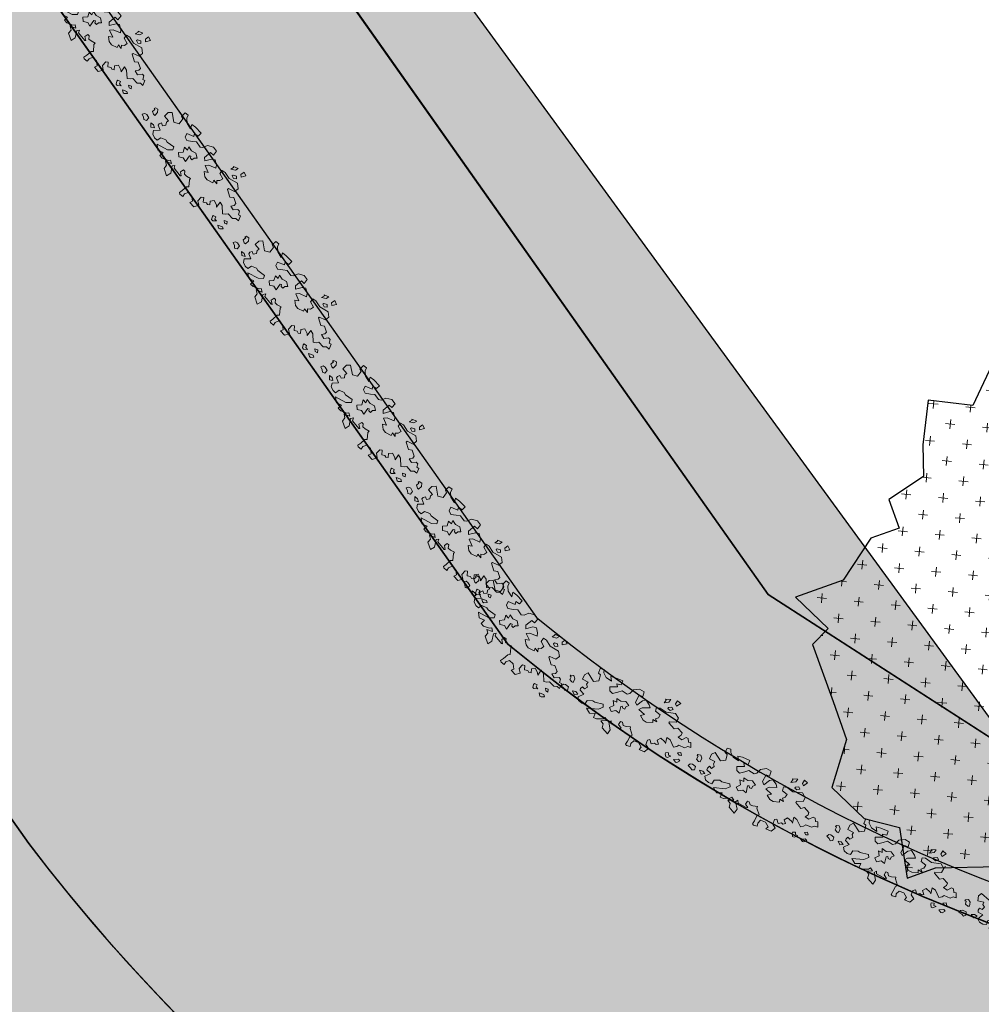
# Model space of a CAD drawing. Header units: centimetres. Extents: x 100159 to 225226, y -81380 to -23241.
# Tile 346 of 365: x 200735 to 201970, y -39142 to -37878. Entities that reach past the tile are written whole.
import ezdxf
from ezdxf.xclip import XClip

# ---------------------------------------------------------------- set-up
doc = ezdxf.new("R2010")
doc.units = ezdxf.units.CM
doc.header["$XCLIPFRAME"] = 2
doc.linetypes.add('CACHE', pattern=[9.524999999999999, 6.349999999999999, -3.174999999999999])
doc.linetypes.add('CONTINU', pattern=[0])
doc.layers.get('0').update_dxf_attribs({"lineweight": 5})
for name, color, linetype, lineweight, true_color in [('24', 7, 'Continuous', 15, 0x99ad58), ('25', 7, 'Continuous', 9, 0x99ad58), ('DDL- PAYSAGE HACHURES', 7, 'Continuous', 15, 0x99ad58)]:
    doc.layers.add(name, color=color, linetype=linetype, lineweight=lineweight, true_color=true_color)
for name, color, linetype in [('43', 7, 'CONTINU'), ('46', 7, 'CACHE'), ('A-Mar-P-HA-hachures', 7, 'Continuous'), ('A-Mar-P-TR-Revêtement enrobé', 7, 'Continuous'), ('A-Mar-P-TX-légende', 7, 'Continuous'), ('DDL-PLAN MASSE PAYSAGE', 7, 'Continuous')]:
    doc.layers.add(name, color=color, linetype=linetype)
doc.layers.add('A-Mar-P-TR-esv-massifs', color=7, linetype='Continuous', true_color=0x99ad58)
pattern_1 = [(301, (197231.2399924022, -32319.91977730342), (60.99452894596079, -15.20764408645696), [22.225, -66.67499999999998]), (31.00000000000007, (197227.4380813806, -32335.16840953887), (15.20764408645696, 60.99452894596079), [22.22499999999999, -66.67499999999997])]

# ---------------------------------------------------------------- blocks, each defined once
blk = doc.blocks.new('gvj1j')
at = {"layer": '25', "ltscale": 0.03, "true_color": 0xb8c52b}
h = blk.add_hatch(dxfattribs=at)
h.set_pattern_fill('CROSS', color=52, scale=4.2050393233e-06, angle=-25.2073889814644, style=0)
h.set_pattern_definition([(334.7926110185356, (3.73e-14, 2.72e-14), (0.0422487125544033, 0.0152043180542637), [0.0158749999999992, -0.0476249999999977]), (64.79261101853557, (0.0038010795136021, -0.0105621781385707), (-0.0152043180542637, 0.0422487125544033), [0.0158749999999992, -0.0476249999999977])])
h.paths.add_polyline_path([(0.3963161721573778, -0.3790850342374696), (0.4135473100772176, -0.2929293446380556), (0.5169341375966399, -0.206773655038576), (0.4652407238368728, -0.1723113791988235), (0.4480095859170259, -0.1033868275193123), (0.3963161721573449, -0.0172311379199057), (0.465240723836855, 0.0172311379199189), (0.4480095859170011, 0.1033868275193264), (0.4480095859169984, 0.155080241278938), (0.465240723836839, 0.2584670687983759), (0.4652407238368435, 0.3446227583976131), (0.3790850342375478, 0.3273916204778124), (0.3273916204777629, 0.3101604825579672), (0.2412359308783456, 0.3446227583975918), (0.2412359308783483, 0.4135473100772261), (0.1550802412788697, 0.4307784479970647), (0.0861556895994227, 0.5169341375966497), (-0.0172311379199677, 0.5341652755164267), (-0.0861556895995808, 0.4652407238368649), (-0.1550802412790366, 0.4997029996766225), (-0.1895425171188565, 0.4307784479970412), (-0.2067736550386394, 0.3790850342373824), (-0.2756982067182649, 0.3618538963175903), (-0.2756982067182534, 0.3101604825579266), (-0.327391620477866, 0.310160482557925), (-0.3963161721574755, 0.2584670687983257), (-0.4824718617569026, 0.2584670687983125), (-0.4480095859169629, 0.1895425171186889), (-0.4824718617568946, 0.1723113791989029), (-0.4824718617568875, 0.0689245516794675), (-0.4824718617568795, 6.7e-15), (-0.5341652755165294, -0.0689245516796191), (-0.4997029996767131, -0.1378491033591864), (-0.4480095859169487, -0.1723113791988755), (-0.4652407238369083, -0.2584670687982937), (-0.4135473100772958, -0.258467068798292), (-0.3101604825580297, -0.2929293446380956), (-0.3446227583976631, -0.3963161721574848), (-0.3101604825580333, -0.4824718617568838), (-0.2584670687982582, -0.4652407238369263), (-0.1895425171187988, -0.4135473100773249), (-0.0861556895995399, -0.4135473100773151), (-0.0516934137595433, -0.4997029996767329), (0.0172311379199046, -0.4997029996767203), (0.0861556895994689, -0.4307784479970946), (0.0861556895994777, -0.4997029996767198), (0.224004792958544, -0.4997029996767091), (0.2240047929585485, -0.4307784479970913), (0.2756982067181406, -0.3446227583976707)])
at = {"layer": '46'}
h = blk.add_hatch(color=7, dxfattribs=at)
h.dxf.hatch_style = 1
edge = h.paths.add_edge_path()
edge.add_ellipse((-1.018954e-10, -5.470499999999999e-11), major_axis=(-0.0047218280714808, 0.0273735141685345), ratio=0.9999999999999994, start_angle=80.2130059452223, end_angle=260.2130059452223)
edge.add_ellipse((-1.018954e-10, -5.470499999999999e-11), major_axis=(-0.0047218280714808, 0.0273735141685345), ratio=0.9999999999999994, start_angle=260.2130059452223, end_angle=440.2130059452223)
at = {"layer": '43'}
blk.add_lwpolyline([(0.516934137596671, -0.206773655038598), (0.4652407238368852, -0.172311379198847), (0.4480095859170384, -0.1033868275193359), (0.3963161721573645, -0.0172311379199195), (0.465240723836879, 0.0172311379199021), (0.4480095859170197, 0.1033868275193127), (0.4480095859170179, 0.1550802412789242), (0.4652407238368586, 0.2584670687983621), (0.4652407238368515, 0.3446227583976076), (0.3790850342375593, 0.3273916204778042), (0.3273916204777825, 0.3101604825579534), (0.2412359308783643, 0.3446227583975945), (0.2412359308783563, 0.4135473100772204), (0.1550802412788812, 0.4307784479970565), (0.0861556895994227, 0.5169341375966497), (-0.0172311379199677, 0.5341652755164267), (-0.0861556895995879, 0.4652407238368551), (-0.1550802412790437, 0.4997029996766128), (-0.1895425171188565, 0.4307784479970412), (-0.2067736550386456, 0.3790850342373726), (-0.2756982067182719, 0.3618538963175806), (-0.2756982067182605, 0.3101604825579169), (-0.3273916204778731, 0.3101604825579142), (-0.3963161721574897, 0.2584670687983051), (-0.4824718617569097, 0.2584670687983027), (-0.4480095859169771, 0.1895425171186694), (-0.4824718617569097, 0.1723113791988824), (-0.4824718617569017, 0.0689245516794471), (-0.4824718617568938, -1.37e-14), (-0.5341652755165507, -0.0689245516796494), (-0.4997029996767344, -0.1378491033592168), (-0.4480095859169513, -0.1723113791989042), (-0.465240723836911, -0.2584670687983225), (-0.4135473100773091, -0.2584670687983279), (-0.3101604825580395, -0.2929293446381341), (-0.3446227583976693, -0.3963161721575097), (-0.3101604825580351, -0.4824718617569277), (-0.2584670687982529, -0.4652407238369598), (-0.1895425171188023, -0.4135473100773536), (-0.0861556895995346, -0.4135473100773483), (-0.0516934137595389, -0.4997029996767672), (0.0172311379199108, -0.4997029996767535), (0.0861556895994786, -0.4307784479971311), (0.0861556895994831, -0.499702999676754), (0.2240047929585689, -0.4997029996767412), (0.22400479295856, -0.430778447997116), (0.2756982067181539, -0.3446227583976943), (0.396316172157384, -0.3790850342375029), (0.4135473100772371, -0.2929293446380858)], close=True, dxfattribs=at)
at = {"layer": '46', "ltscale": 5}
blk.add_lwpolyline([(0.516934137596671, -0.206773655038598), (0.4652407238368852, -0.172311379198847), (0.4480095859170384, -0.1033868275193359), (0.3963161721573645, -0.0172311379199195), (0.465240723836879, 0.0172311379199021), (0.4480095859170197, 0.1033868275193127), (0.4480095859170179, 0.1550802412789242), (0.4652407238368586, 0.2584670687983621), (0.4652407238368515, 0.3446227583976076), (0.3790850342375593, 0.3273916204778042), (0.3273916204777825, 0.3101604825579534), (0.2412359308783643, 0.3446227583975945), (0.2412359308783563, 0.4135473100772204), (0.1550802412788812, 0.4307784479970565), (0.0861556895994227, 0.5169341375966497), (-0.0172311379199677, 0.5341652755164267), (-0.0861556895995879, 0.4652407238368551), (-0.1550802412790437, 0.4997029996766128), (-0.1895425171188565, 0.4307784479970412), (-0.2067736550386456, 0.3790850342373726), (-0.2756982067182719, 0.3618538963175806), (-0.2756982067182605, 0.3101604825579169), (-0.3273916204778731, 0.3101604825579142), (-0.3963161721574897, 0.2584670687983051), (-0.4824718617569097, 0.2584670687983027), (-0.4480095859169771, 0.1895425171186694), (-0.4824718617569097, 0.1723113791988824), (-0.4824718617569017, 0.0689245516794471), (-0.4824718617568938, -1.37e-14), (-0.5341652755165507, -0.0689245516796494), (-0.4997029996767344, -0.1378491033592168), (-0.4480095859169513, -0.1723113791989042), (-0.465240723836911, -0.2584670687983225), (-0.4135473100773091, -0.2584670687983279), (-0.3101604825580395, -0.2929293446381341), (-0.3446227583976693, -0.3963161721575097), (-0.3101604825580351, -0.4824718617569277), (-0.2584670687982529, -0.4652407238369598), (-0.1895425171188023, -0.4135473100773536), (-0.0861556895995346, -0.4135473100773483), (-0.0516934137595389, -0.4997029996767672), (0.0172311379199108, -0.4997029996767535), (0.0861556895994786, -0.4307784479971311), (0.0861556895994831, -0.499702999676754), (0.2240047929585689, -0.4997029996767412), (0.22400479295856, -0.430778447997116), (0.2756982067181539, -0.3446227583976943), (0.396316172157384, -0.3790850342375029), (0.4135473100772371, -0.2929293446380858)], close=True, dxfattribs=at)
blk = doc.blocks.new('17.07 CADASTRE')
at = {"layer": '25', "xscale": 7.056438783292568, "yscale": 7.056438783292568, "zscale": 2.352146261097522, "rotation": 35.21300594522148}
blk.add_blockref('gvj1j', (177.5771039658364, 276.7523585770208), dxfattribs=at)
blk = doc.blocks.new('0NAR_Arbre051')
at = {"linetype": 'Continuous'}
for points in [[(0.2901157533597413, 0.6935140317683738), (0.3686157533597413, 0.7755140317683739), (0.3686157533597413, 0.8540140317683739), (0.2681157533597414, 0.7830140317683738), (0.2901157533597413, 0.7720140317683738), (0.2901157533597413, 0.6935140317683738)], [(0.5011157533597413, 0.7260140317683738), (0.5571157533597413, 0.6960140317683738), (0.5126157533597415, 0.6365140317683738), (0.4456157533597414, 0.6405140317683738), (0.4416157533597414, 0.6700140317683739), (0.5011157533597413, 0.7260140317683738)], [(0.6121157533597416, 0.9230140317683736), (0.5771157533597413, 0.8090140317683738), (0.5221157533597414, 0.8380140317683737), (0.5121167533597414, 0.9280140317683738), (0.6121157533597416, 0.9230140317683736)], [(0.0891127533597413, 0.1910130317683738), (-0.0898872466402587, 0.2085130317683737), (-0.0528872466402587, 0.2870130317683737), (0.0956127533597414, 0.3975130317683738), (0.0361127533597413, 0.4460130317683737), (-0.0863872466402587, 0.4830130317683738), (-0.1463872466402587, 0.4195130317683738), (-0.1908872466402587, 0.2560130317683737), (-0.2618872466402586, 0.2970130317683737), (-0.2913872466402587, 0.4790130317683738), (-0.2058872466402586, 0.5055130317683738), (-0.2468872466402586, 0.6170130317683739), (-0.3693872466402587, 0.602013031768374), (-0.4738872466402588, 0.4980130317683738), (-0.4888872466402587, 0.3785130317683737), (-0.5298872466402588, 0.3265130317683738), (-0.6748872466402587, 0.3155130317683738), (-0.7383872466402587, 0.2300130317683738), (-0.8198872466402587, 0.1290130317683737), (-0.9093862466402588, 0.1405130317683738), (-0.9643872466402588, 0.2155130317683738), (-0.8193872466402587, 0.3255130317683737), (-0.8728872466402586, 0.3740130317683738), (-0.7778872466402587, 0.4190130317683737), (-0.8028872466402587, 0.5140130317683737), (-0.9893882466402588, 0.4705130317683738), (-1.094388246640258, 0.4255130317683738), (-1.014387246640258, 0.3455130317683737), (-1.169387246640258, 0.3405130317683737), (-1.279388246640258, 0.3955130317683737), (-1.324388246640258, 0.4605130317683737), (-1.409388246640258, 0.4255130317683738), (-1.379387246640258, 0.3105130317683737), (-1.314387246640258, 0.3055130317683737), (-1.259388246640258, 0.1755130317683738), (-1.349388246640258, 0.0855130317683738), (-1.574388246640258, 0.1655130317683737), (-1.619388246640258, 0.0805130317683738), (-1.589387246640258, -0.0344869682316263), (-1.445383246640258, -0.0084869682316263), (-1.441883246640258, -0.0679869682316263), (-1.385883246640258, -0.1124869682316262), (-1.415883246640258, -0.1869869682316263), (-1.482883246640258, -0.1759869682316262), (-1.493883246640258, -0.2354869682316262), (-1.479383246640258, -0.2764869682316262), (-1.352383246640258, -0.2949869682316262), (-1.423383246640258, -0.4294869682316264), (-1.359883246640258, -0.4889869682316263), (-1.263383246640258, -0.4959869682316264), (-1.184884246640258, -0.4699869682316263), (-1.192384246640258, -0.3694869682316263), (-1.087884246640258, -0.2914869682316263), (-1.024884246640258, -0.2914869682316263), (-0.8443842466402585, -0.2094869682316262), (-0.7943842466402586, -0.2644869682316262), (-0.8593842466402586, -0.3744869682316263), (-1.099384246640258, -0.5194869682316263), (-0.9693832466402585, -0.5744869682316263), (-0.8593832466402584, -0.4944869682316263), (-0.8343832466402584, -0.5994869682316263), (-0.7528832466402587, -0.5809869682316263), (-0.6343832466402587, -0.4844869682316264), (-0.6143832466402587, -0.4344869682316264), (-0.5328842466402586, -0.4609869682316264), (-0.6448842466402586, -0.5529869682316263), (-0.5553842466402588, -0.5789869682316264), (-0.5218842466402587, -0.6679869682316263), (-0.3378842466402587, -0.7049869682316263), (-0.3418842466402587, -0.5894869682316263), (-0.4753842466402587, -0.4704869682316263), (-0.4533842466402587, -0.4074869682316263), (-0.4083842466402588, -0.4594869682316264), (-0.1758842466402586, -0.4219869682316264), (-0.1608842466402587, -0.4029869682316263), (-0.2578842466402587, -0.3694869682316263), (-0.2618842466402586, -0.2879869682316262), (-0.2168842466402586, -0.2729869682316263), (-0.1573842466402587, -0.3214869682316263), (-0.0903842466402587, -0.2989869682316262), (0.0026157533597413, -0.2429869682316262), (0.0176157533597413, -0.2839869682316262), (0.1516157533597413, -0.3769869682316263), (0.1256157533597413, -0.4254869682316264), (0.1516157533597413, -0.5594869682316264), (0.1591157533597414, -0.6414869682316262), (0.1966157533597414, -0.6524869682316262), (0.2821157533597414, -0.6189869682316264), (0.2486157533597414, -0.5519869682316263), (0.2631157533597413, -0.4589869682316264), (0.3786157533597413, -0.4254869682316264), (0.4941157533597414, -0.4739869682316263), (0.4866157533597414, -0.5444869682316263), (0.6206157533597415, -0.5149869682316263), (0.6506157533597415, -0.3959869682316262), (0.5461157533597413, -0.3584869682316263), (0.5126157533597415, -0.2469869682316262), (0.5501157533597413, -0.2019869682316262), (0.6396157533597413, -0.2654869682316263), (0.6916157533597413, -0.2059869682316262), (0.7401157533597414, -0.2094869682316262), (0.7771147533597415, -0.1649869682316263), (0.6991147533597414, -0.1124869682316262), (0.7361157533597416, -0.0234869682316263), (0.8551147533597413, -0.0309869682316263), (0.9036147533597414, -0.0529869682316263), (0.8406157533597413, 0.0770130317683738), (0.9336147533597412, 0.0810130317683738), (1.108615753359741, -0.0084869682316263), (1.157114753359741, 0.0510130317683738), (1.179114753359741, 0.1070130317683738), (1.324614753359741, 0.1405130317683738), (1.365614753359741, 0.2075130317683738), (1.440114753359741, 0.2335130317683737), (1.365614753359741, 0.3340130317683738), (1.317114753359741, 0.3045130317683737), (1.257614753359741, 0.3675130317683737), (1.205114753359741, 0.3565130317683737), (1.157114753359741, 0.2520130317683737), (1.049114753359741, 0.2485130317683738), (1.078614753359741, 0.3300130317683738), (1.060114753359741, 0.3860130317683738), (0.9111147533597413, 0.4140130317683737), (0.8541147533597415, 0.3430130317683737), (0.6706147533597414, 0.3855130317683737), (0.6656147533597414, 0.4155130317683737), (0.7956147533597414, 0.5055130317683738), (0.7806147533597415, 0.6105130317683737), (0.6606147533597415, 0.6605130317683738), (0.4606147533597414, 0.5455130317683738), (0.2906147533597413, 0.5405130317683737), (0.2156147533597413, 0.5005130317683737), (0.2506147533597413, 0.4155130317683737), (0.3921147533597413, 0.4125130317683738), (0.3971147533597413, 0.3325130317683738), (0.3571147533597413, 0.2725130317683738), (0.4271147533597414, 0.2275130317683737), (0.3186147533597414, 0.2145130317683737), (0.3586147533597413, 0.1595130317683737), (0.2301147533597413, 0.0765130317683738), (0.1401147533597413, 0.0665130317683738), (0.0236147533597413, 0.1145130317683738), (0.0891127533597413, 0.1910130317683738)], [(-0.4553842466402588, 0.1700130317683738), (-0.3398852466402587, 0.1330130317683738), (-0.3768852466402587, 0.0710130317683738), (-0.3648852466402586, 0.0090130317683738), (-0.4148852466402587, -0.0029869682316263), (-0.4513842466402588, 0.0290130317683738), (-0.4773842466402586, 0.0025130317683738), (-0.4103842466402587, -0.1464869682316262), (-0.5108842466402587, -0.1464869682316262), (-0.5853842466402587, -0.2279869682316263), (-0.6748842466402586, -0.1834869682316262), (-0.6263842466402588, -0.0789869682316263), (-0.7083842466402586, 0.0065130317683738), (-0.6153852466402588, 0.0290130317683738), (-0.6673842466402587, 0.0995130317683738), (-0.5518842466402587, 0.1070130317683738), (-0.4553842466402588, 0.1700130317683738)], [(-1.828540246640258, -0.2224939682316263), (-1.842049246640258, -0.1487379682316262), (-1.870995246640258, -0.1519989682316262), (-1.869414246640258, -0.1220239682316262), (-1.806734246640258, -0.0870139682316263), (-1.743496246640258, -0.1328499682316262), (-1.720442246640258, -0.2277099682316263), (-1.758586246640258, -0.2387099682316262), (-1.828540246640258, -0.2224939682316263)], [(1.186614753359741, -0.2169869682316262), (1.134614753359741, -0.2949869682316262), (1.097114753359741, -0.3024869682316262), (1.045114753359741, -0.2504869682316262), (1.034114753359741, -0.2204869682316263), (1.093614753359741, -0.1834869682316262), (1.127114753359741, -0.2279869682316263), (1.186614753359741, -0.2169869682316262)], [(1.320614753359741, -0.0084869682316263), (1.373114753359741, -0.0494869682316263), (1.324614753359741, -0.0789869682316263), (1.265114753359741, -0.0569869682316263), (1.320614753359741, -0.0084869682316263)], [(1.373114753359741, -0.1649869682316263), (1.425114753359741, -0.1759869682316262), (1.387614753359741, -0.2469869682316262), (1.358114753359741, -0.2614869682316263), (1.283614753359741, -0.2394869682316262), (1.373114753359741, -0.1649869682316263)], [(-1.762818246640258, -0.4976859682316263), (-1.818585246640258, -0.4733939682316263), (-1.896354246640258, -0.4646229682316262), (-1.880449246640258, -0.4034099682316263), (-1.834974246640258, -0.3792859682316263), (-1.744841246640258, -0.3781999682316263), (-1.717560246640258, -0.4555349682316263), (-1.762818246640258, -0.4976859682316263)], [(-1.465424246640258, -0.3789329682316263), (-1.524933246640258, -0.4435069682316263), (-1.611523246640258, -0.3932359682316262), (-1.538381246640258, -0.3632319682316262), (-1.465424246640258, -0.3789329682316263)]]:
    blk.add_lwpolyline(points, dxfattribs=at)

msp = doc.modelspace()

# ---------------------------------------------------------------- hatches: boundary and pattern name
at = {"layer": '24', "true_color": 0xbeb7b0}
h = msp.add_hatch(dxfattribs=at)
h.set_pattern_fill('CROSS', color=9, scale=7, angle=269.6442310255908)
h.set_pattern_definition([(269.6442310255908, (189904.019983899, -53120.03491079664), (44.17313970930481, -44.7251464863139), [22.225, -66.675]), (359.6442310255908, (189892.8386972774, -53131.07819572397), (44.7251464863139, 44.17313970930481), [22.225, -66.675])])
edge = h.paths.add_edge_path()
edge.add_line((208626.2079652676, -37538.44606883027), (208491.2060584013, -37353.53678097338))
edge.add_line((208491.2060584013, -37353.53678097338), (208319.104789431, -37424.40520832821))
edge.add_line((208319.104789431, -37424.40520832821), (208292.9453899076, -37575.26077576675))
edge.add_line((208292.9453899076, -37575.26077576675), (208014.5440867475, -37743.01233513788))
edge.add_line((208014.5440867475, -37743.01233513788), (207409.0602037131, -37932.93576964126))
edge.add_line((207409.0602037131, -37932.93576964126), (202651.2518955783, -38923.38874305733))
edge.add_line((202651.2518956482, -38923.38874310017), (202024.8012369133, -38827.25299836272))
edge.add_line((202024.8012369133, -38827.25299836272), (201696.2591333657, -38615.4556637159))
edge.add_line((201696.2591333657, -38615.4556637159), (199004.8037855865, -34806.06776583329))
edge.add_line((199004.8037855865, -34806.06776583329), (197953.9971351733, -33318.79429515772))
edge.add_line((197953.9971351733, -33318.79429515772), (197195.5368909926, -32219.91708862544))
edge.add_line((197195.5368909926, -32219.91708862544), (197014.5683130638, -32439.73832813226))
edge.add_line((197014.5683130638, -32439.73832813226), (201398.7997098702, -38645.01980741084))
edge.add_arc((202740.3751640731, -37012.16486294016), 2113.300728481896, 230.5930176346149, 280.7103633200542)
edge.add_line((203133.1201463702, -39088.65019828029), (203142.864554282, -39137.86064415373))
edge.add_line((203142.864554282, -39137.86064415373), (204203.150346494, -38915.50454383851))
edge.add_line((204203.150346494, -38915.50454383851), (204202.9073829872, -38865.94808833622))
edge.add_line((204202.9073829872, -38865.94808833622), (207470.3476786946, -38185.75129446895))
edge.add_line((207470.3476786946, -38185.75129446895), (207483.3184697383, -38234.04933910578))
edge.add_arc((206827.4488085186, -35693.12117678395), 2624.21053625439, 284.4733862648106, 306.6382357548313)
edge.add_arc((207886.7618429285, -37111.74598241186), 853.729190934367, 306.4077644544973, 330.0127477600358)
h = msp.add_hatch(dxfattribs=at)
h.set_pattern_fill('CROSS', color=9, scale=7, angle=269.6442310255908)
h.set_pattern_definition(pattern_1)
edge = h.paths.add_edge_path()
edge.add_arc((202622.81718177, -37507.21242823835), 2357.726305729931, 217.280969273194, 282.7165412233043, ccw=False)
edge.add_line((200746.8339746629, -38935.34419365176), (196554.2333045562, -33001.27188440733))
edge.add_line((196554.2333045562, -33001.27188440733), (196982.0768916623, -32479.56233112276))
edge.add_line((196982.0768916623, -32479.56233112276), (201361.8289411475, -38679.34222421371))
edge.add_arc((202740.3751643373, -37012.16486188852), 2163.300729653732, 230.4135267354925, 280.7225593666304)
edge.add_line((203142.8648154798, -39137.69353225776), (203141.8183591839, -39807.10614547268))
h = msp.add_hatch(dxfattribs=at)
h.set_pattern_fill('CROSS', color=9, scale=7, angle=269.6442310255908)
h.set_pattern_definition(pattern_1)
edge = h.paths.add_edge_path()
edge.add_arc((195857.1881307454, -36224.42645212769), 900.473359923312, 187.2934420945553, 225.4637151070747)
edge.add_line((195225.6313978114, -36866.28965018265), (197694.2677459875, -38830.08852781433))
edge.add_arc((196818.9750831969, -39930.39432169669), 1405.990784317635, -11.40946130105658, 51.49777025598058, ccw=False)
edge.add_arc((198426.8412183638, -40242.84484025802), 232.2097941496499, 171.5010631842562, 258.4386460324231)
edge.add_line((198380.3023928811, -40470.34324953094), (203005.1489780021, -40470.27378647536))
edge.add_line((203005.1489780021, -40470.27378647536), (203004.2727545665, -42469.51856909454))
edge.add_line((203004.2727545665, -42469.51856909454), (203004.3735206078, -42840.04682785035))
edge.add_line((203004.3735206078, -42840.04682785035), (198903.8688560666, -42840.3189969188))
edge.add_line((198903.8688560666, -42840.3189969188), (198612.7867274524, -42840.33210787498))
edge.add_line((198612.7867274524, -42840.33210787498), (196598.5764873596, -42840.42448668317))
edge.add_line((196598.5764873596, -42840.42448668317), (196598.575675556, -43051.15870849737))
edge.add_line((196598.575675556, -43051.15870849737), (196598.5676474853, -43941.74929408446))
edge.add_line((196598.5676474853, -43941.74929408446), (197815.5830068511, -43941.7599215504))
edge.add_line((197815.5830068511, -43941.7599215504), (197815.5916543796, -44170.71799940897))
edge.add_line((197815.5916543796, -44170.71799940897), (196908.7953425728, -44170.71812119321))
edge.add_line((196908.7953425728, -44170.71812119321), (196909.085131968, -46334.82989455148))
edge.add_line((196909.085131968, -46334.82989455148), (196636.6357878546, -46334.8298946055))
edge.add_line((196636.6357878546, -46334.8298946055), (196636.6125634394, -45834.82910137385))
edge.add_line((196636.6125634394, -45834.82910137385), (194420.4363947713, -45834.93284731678))
edge.add_line((194420.4363947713, -45834.93284731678), (194420.406203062, -45184.93286467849))
edge.add_line((194420.406203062, -45184.93286467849), (194144.4458689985, -45184.94568250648))
edge.add_line((194144.4458689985, -45184.94568250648), (195106.9238781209, -43539.45781926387))
edge.add_line((195106.9238781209, -43539.45781926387), (195246.3702716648, -43300.46839000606))
edge.add_line((195246.3702716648, -43300.46839000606), (195591.4004476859, -43300.46838994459))
edge.add_line((195591.4004476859, -43300.46838994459), (195591.4004476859, -43050.46839951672))
edge.add_line((195591.4004476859, -43050.46839951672), (195395.0408200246, -43050.46839955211))
edge.add_line((195395.0408200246, -43050.46839955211), (195402.5910232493, -43032.73032011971))
edge.add_line((195402.5910232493, -43032.73032011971), (195877.7507760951, -42220.17127701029))
edge.add_line((195877.7507760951, -42220.17127701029), (196130.6646872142, -41789.16342645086))
edge.add_line((196130.6646872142, -41789.16342645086), (196317.2829746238, -41470.17524748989))
edge.add_line((196317.2829746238, -41470.17524748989), (196463.5062906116, -41220.1765682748))
edge.add_line((196463.5062906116, -41220.1765682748), (196715.557951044, -40789.16871007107))
edge.add_line((196715.557951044, -40789.16871007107), (196902.1327683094, -40470.18051799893))
edge.add_line((196902.1327683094, -40470.18051799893), (197498.7530087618, -40470.18591481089))
edge.add_arc((196603.8493006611, -39927.1413124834), 1046.780820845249, 328.7498267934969, 403.8090909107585)
edge.add_line((197359.259097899, -39202.49924557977), (194778.9204777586, -37149.92922290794))
edge.add_arc((195716.2622376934, -36251.52440573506), 1298.360809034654, 142.5071643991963, 223.7849150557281, ccw=False)
edge.add_line((194686.1045285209, -35461.26123142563), (196599.9598079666, -33066.00949501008))
edge.add_line((196599.9598079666, -33066.00949501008), (197196.1986677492, -33909.77504397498))
edge.add_arc((197309.782950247, -34648.48285228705), 747.3891993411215, 98.74138326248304, 234.639700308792)
edge.add_line((196877.2566901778, -35258.00040711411), (199519.72543867, -37394.0580201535))
edge.add_line((199519.72543867, -37394.0580201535), (199609.7445175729, -37325.29887401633))
edge.add_line((199609.7445175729, -37325.29887401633), (200746.833974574, -38935.3441938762))
edge.add_arc((202622.1510597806, -37510.07669817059), 2355.462078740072, 217.2353474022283, 277.0622869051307)
edge.add_line((202911.7510700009, -39847.66807359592), (202053.8487142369, -40030.02087843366))
edge.add_line((202053.8487142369, -40030.02087843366), (201985.6187766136, -40120.22476180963))
edge.add_line((201985.6187766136, -40120.22476180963), (201654.823272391, -40119.85367865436))
edge.add_line((201654.823272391, -40119.85367865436), (199717.716415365, -40120.27962719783))
edge.add_line((199717.716415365, -40120.27962719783), (194964.000519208, -36338.7425162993))
edge = h.paths.add_edge_path(flags=16)
edge.add_line((201765.8515211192, -41720.22427349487), (201765.847013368, -42220.22426831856))
edge.add_line((201765.847013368, -42220.22426831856), (201905.5896816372, -42220.22552814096))
edge.add_line((201905.5896816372, -42220.22552814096), (201905.6000365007, -41071.66904007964))
edge.add_line((201905.6000365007, -41071.66904007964), (201765.857381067, -41070.22428053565))
edge.add_line((201765.857381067, -41070.22428053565), (201765.8528734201, -41570.2242751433))
edge.add_line((201765.8528734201, -41570.2242751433), (197765.8529644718, -41570.18821357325))
edge.add_line((197765.8529644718, -41570.18821357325), (197765.8574721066, -41070.18821895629))
edge.add_line((197765.8574721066, -41070.18821895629), (197701.5487963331, -41069.1740053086))
edge.add_line((197701.5487963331, -41069.1740053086), (197116.1301435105, -42069.68087958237))
edge.add_arc((197202.4407624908, -42120.183127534), 99.99999998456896, 149.6671553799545, 269.9994834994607)
edge.add_line((197202.4398610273, -42220.18312751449), (197515.8471102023, -42220.18595281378))
edge.add_line((197515.8471102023, -42220.18595281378), (197515.8516178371, -41720.18595819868))
edge.add_line((197515.8516178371, -41720.18595819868), (201765.8515211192, -41720.22427349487))
at = {"layer": '24', "true_color": 0x898989}
h = msp.add_hatch(dxfattribs=at)
h.set_pattern_fill('AR-SAND', color=252, scale=0.9999999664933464, angle=179.999483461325)
h.set_pattern_definition([(217.4994836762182, (0.3804458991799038, 1.626040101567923), (1.599590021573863, -48.94133689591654), [0, -38.60799881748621, 0, -43.17999867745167, 0, -41.27499873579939]), (187.4994835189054, (0.3804458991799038, 1.626040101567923), (-44.95297304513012, -71.68210295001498), [0, -20.82799930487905, 0, -34.79799883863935, 0, -13.33499955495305]), (147.4994832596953, (31.62244476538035, 1.625758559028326), (-79.09923566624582, -0.1430053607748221), [0, -12.69999960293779, 0, -45.71999857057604, 0, -59.68999813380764]), (137.4994832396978, (31.62244476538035, 1.625758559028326), (-76.35584366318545, -22.29224338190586), [0, -6.349999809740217, 0, -29.97199910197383, 0, -34.28999897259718])])
edge = h.paths.add_edge_path()
edge.add_line((208785.9789957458, -40210.8218218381), (208776.7694392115, -40127.87755311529))
edge.add_line((208776.7694392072, -40127.87755306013), (208764.2345652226, -40029.73810347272))
edge.add_line((208764.234565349, -40029.73810317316), (208749.894859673, -39932.47877632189))
edge.add_line((208749.8948596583, -39932.47877652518), (208733.4799841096, -39836.34303193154))
edge.add_line((208733.4799841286, -39836.34303177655), (208714.6965523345, -39741.64714132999))
edge.add_line((208714.696552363, -39741.64714133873), (208693.2368361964, -39648.8013699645))
edge.add_line((208693.2368362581, -39648.80137002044), (208668.7954246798, -39558.33565833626))
edge.add_line((208668.7954246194, -39558.33565825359), (208641.0980543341, -39470.92907114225))
edge.add_line((208641.0980543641, -39470.92907103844), (208609.9482804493, -39387.44035600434))
edge.add_line((208609.9482803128, -39387.44035634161), (208575.2988378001, -39308.93341615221))
edge.add_line((208575.2988379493, -39308.93341592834), (208537.3543950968, -39236.68569003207))
edge.add_line((208537.3543949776, -39236.68569016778), (208496.7087421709, -39172.15907256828))
edge.add_line((208496.7087422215, -39172.1590725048), (208454.5087659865, -39116.90341629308))
edge.add_line((208454.5087658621, -39116.90341655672), (208409.4138640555, -39068.95133776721))
edge.add_line((208409.4138641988, -39068.95133733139), (208358.5750192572, -39024.92326035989))
edge.add_line((208358.57501916, -39024.92326049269), (208302.4070861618, -38985.37016501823))
edge.add_line((208302.4070862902, -38985.37016493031), (208241.2453985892, -38950.68497497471))
edge.add_line((208241.2453987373, -38950.68497487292), (208227.1785353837, -38944.3833378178))
edge.add_arc((207978.6620220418, -39704.80395082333), 799.9999731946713, 71.90185522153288, 73.46058057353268)
edge.add_line((208206.4019697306, -38937.90468603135), (208304.562446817, -41875.70156537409))
edge.add_line((208304.5624469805, -41875.70156522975), (208300.3879145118, -43585.42129660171))
edge.add_line((208300.3879145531, -43585.42129654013), (208277.4680305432, -45719.24653109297))
edge.add_line((208277.4680304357, -45719.24653113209), (208228.3279598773, -46193.69512453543))
edge.add_line((208228.3279598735, -46193.69512446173), (208281.5849989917, -47440.30291151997))
edge.add_line((208281.5849990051, -47440.30291159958), (208001.4928256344, -49413.52897347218))
edge.add_line((208001.4928255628, -49413.52897369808), (207668.0599748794, -50400.14124071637))
edge.add_line((207668.0599748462, -50400.14124054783), (206774.4812543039, -51386.74845762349))
edge.add_line((206774.4812541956, -51386.74845776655), (204987.3359529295, -52013.36695335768))
edge.add_line((204987.3359530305, -52013.36695341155), (202093.2282143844, -52653.30757868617))
edge.add_line((202093.2282142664, -52653.30757869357), (199905.9777715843, -52879.94155520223))
edge.add_line((199905.9777717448, -52879.94155508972), (197745.4019881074, -52959.91865110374))
edge.add_line((197745.4019881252, -52959.91865119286), (196398.3809617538, -52813.24742728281))
edge.add_line((196398.380961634, -52813.24742750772), (195384.7794168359, -52519.92012949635))
edge.add_line((195384.7794168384, -52519.92012923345), (193984.4091790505, -52333.25013729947))
edge.add_line((193984.409179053, -52333.25013732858), (192717.4108074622, -51893.26147484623))
edge.add_line((192717.410807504, -51893.26147487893), (192370.652834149, -51759.93333718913))
edge.add_line((192370.6528340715, -51759.93333728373), (191593.8558144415, -52176.39769166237))
edge.add_line((191593.8558144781, -52176.39769174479), (192407.9348294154, -52325.37794841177))
edge.add_line((192407.9348293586, -52325.37794851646), (192989.0348406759, -52716.19819245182))
edge.add_line((192989.0348406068, -52716.19819230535), (193416.5739820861, -52924.03457698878))
edge.add_line((193416.5739822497, -52924.03457682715), (194814.893298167, -53222.14013787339))
edge.add_line((194814.8932980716, -53222.14013809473), (196056.3664067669, -53349.11806388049))
edge.add_line((196056.3664068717, -53349.11806355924), (196391.6260091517, -53429.25128437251))
edge.add_line((196391.6260091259, -53429.25128438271), (201734.482249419, -53313.92362496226))
edge.add_line((201734.4822495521, -53313.92362472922), (202764.3984951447, -53190.78077188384))
edge.add_line((202764.3984950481, -53190.78077218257), (203785.0287676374, -52962.93211670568))
edge.add_line((203785.0287675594, -52962.93211671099), (205074.2067149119, -52503.09948606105))
edge.add_line((205074.2067150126, -52503.09948601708), (206047.982131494, -52121.83500710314))
edge.add_line((206047.9821315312, -52121.83500703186), (207360.1574398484, -51579.00880952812))
edge.add_line((207360.1574398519, -51579.00880948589), (207414.1530093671, -51568.43771111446))
edge.add_line((207414.1530093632, -51568.43771127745), (207959.8192455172, -51119.61132181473))
edge.add_line((207959.8192454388, -51119.61132165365), (208151.9440285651, -50840.91753756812))
edge.add_line((208151.9440284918, -50840.91753769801), (208319.6412776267, -50466.08883745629))
edge.add_line((208319.6412777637, -50466.08883734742), (208353.7797760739, -50296.81636611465))
edge.add_line((208353.7797759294, -50296.81636631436), (208488.0434616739, -49121.19504170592))
edge.add_line((208488.0434616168, -49121.19504183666), (208889.3941941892, -44355.57324798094))
edge.add_line((208889.3941942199, -44355.57324801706), (208799.7994983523, -41177.40032370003))
edge.add_line((208799.7994984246, -41177.40032364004), (208785.9789957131, -40210.82182198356))
at = {"layer": 'A-Mar-P-HA-hachures', "linetype": 'Continuous'}
h = msp.add_hatch(dxfattribs=at)
h.set_pattern_fill('AR-CONC', color=63, scale=0.75, angle=-31.35576897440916)
h.set_pattern_definition([(50.00000000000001, (200765.8470364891, -42220.18595200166), (136.638501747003, -11.95431415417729), [14.28749999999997, -157.1624999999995]), (355, (200765.8470364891, -42220.18595200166), (-26.43256606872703, 143.2926339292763), [11.43, -125.7304381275]), (100.4514446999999, (200777.2335417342, -42221.18214213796), (110.2059353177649, 131.3383139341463), [12.1425066, -133.56768345]), (46.18420000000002, (200765.8470364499, -42182.08595207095), (203.3092806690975, -31.53174594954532), [21.43124999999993, -235.7437499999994]), (96.63555760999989, (200782.7894614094, -42184.71357712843), (178.0531005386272, 185.5695934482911), [18.21376735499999, -200.35170612]), (351.1841511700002, (200765.8470364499, -42182.08595207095), (178.0531005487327, 185.5695934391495), [17.1449753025, -188.59479894]), (21.00000000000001, (200784.8970365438, -42191.61095190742), (113.7107934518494, -76.6988986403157), [14.28749999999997, -157.1624999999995]), (326, (200784.8970365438, -42191.61095190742), (46.35152126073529, 138.1409745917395), [11.43, -125.73]), (71.45144499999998, (200794.3729358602, -42198.00252705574), (160.0623144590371, 61.44207666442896), [12.1425066, -133.5674532]), (37.50000000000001, (200765.8470364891, -42220.18595200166), (2.316452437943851, 63.41627915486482), [0, -124.2059999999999, 0, -127.6349999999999, 0, -126.2062499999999]), (7.499999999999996, (200765.8470364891, -42220.18595200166), (50.11474688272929, 75.13543111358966), [0, -72.77099999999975, 0, -121.3484999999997, 0, -48.10124999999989]), (327.5, (200723.3655363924, -42220.18595216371), (101.6929463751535, -4.296557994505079), [0, -47.625, 0, -148.59, 0, -197.1675]), (317.5, (200704.3155364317, -42220.18595210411), (111.0968860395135, 19.06986827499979), [0, -61.91249999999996, 0, -98.67899999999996, 0, -140.0174999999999])])
h.paths.add_polyline_path([(202014.9660684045, -38820.91267709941), (200028.6127422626, -36100.61599492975), (199985.4162722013, -36084.30449683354), (199565.3496903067, -35533.04090995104), (199536.5374546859, -35555.66804629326), (201696.2591333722, -38615.45566371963)])
at = {"layer": 'A-Mar-P-TX-légende', "true_color": 0x515c2d}
h = msp.add_hatch(dxfattribs=at)
h.set_pattern_fill('AR-CONC', color=59, scale=0.45, angle=-31.35576897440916)
h.set_pattern_definition([(50.00000000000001, (200765.8470364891, -42220.18595200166), (81.9831010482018, -7.172588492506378), [8.572499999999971, -94.29749999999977]), (355, (200765.8470364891, -42220.18595200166), (-15.85953964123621, 85.9755803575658), [6.858, -75.43826287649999]), (100.4514446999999, (200772.6789396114, -42220.78366612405), (66.12356119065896, 78.80298836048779), [7.285503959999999, -80.14061006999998]), (46.18420000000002, (200765.8470365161, -42197.32595195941), (121.9855684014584, -18.9190475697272), [12.85874999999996, -141.4462499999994]), (96.63555760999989, (200776.0124914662, -42198.90252703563), (106.8318603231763, 111.3417560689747), [10.92826041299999, -120.2110236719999]), (351.1841511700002, (200765.8470365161, -42197.32595195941), (106.8318603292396, 111.3417560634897), [10.2869851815, -113.156879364]), (21.00000000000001, (200777.2770364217, -42203.04095210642), (68.22647607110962, -46.0193391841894), [8.572499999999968, -94.29749999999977]), (326, (200777.2770364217, -42203.04095210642), (27.81091275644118, 82.88458475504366), [6.858, -75.43799999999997]), (71.45144499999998, (200782.9625761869, -42206.87589691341), (96.03738867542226, 36.86524599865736), [7.28550396, -80.14047191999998]), (37.50000000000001, (200765.8470364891, -42220.18595200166), (1.38987146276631, 38.0497674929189), [0, -74.52359999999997, 0, -76.58099999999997, 0, -75.72374999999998]), (7.499999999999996, (200765.8470364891, -42220.18595200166), (30.06884812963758, 45.08125866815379), [0, -43.66259999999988, 0, -72.80909999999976, 0, -28.86074999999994]), (327.5, (200740.358136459, -42220.18595205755), (61.01576782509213, -2.577934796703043), [0, -28.575, 0, -89.15399999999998, 0, -118.3005]), (317.5, (200728.928136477, -42220.18595202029), (66.6581316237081, 11.44192096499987), [0, -37.14749999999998, 0, -59.20739999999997, 0, -84.01049999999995])])
edge = h.paths.add_edge_path()
edge.add_line((203133.1201450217, -39088.65019131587), (203143.4159829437, -39137.74500214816))
edge.add_arc((202740.7669553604, -37011.3653172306), 2164.16653791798, 230.4190173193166, 280.7225132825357, ccw=False)
edge.add_line((201361.8288365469, -38679.3420761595), (196981.6450954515, -32479.78950107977))
edge.add_line((196981.6450954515, -32479.78950107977), (197015.1566387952, -32440.57102313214))
edge.add_line((197015.1566387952, -32440.57102313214), (201398.7997098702, -38645.01980741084))
edge.add_arc((202740.375132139, -37012.16492591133), 2113.30065955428, 230.5930172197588, 280.710364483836)

# ---------------------------------------------------------------- linework, layer by layer
at = {"layer": 'A-Mar-P-TR-esv-massifs', "color": 7, "linetype": 'Continuous'}
msp.add_lwpolyline([(203133.1201450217, -39088.65019131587), (203143.4159829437, -39137.74500214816, -0.2230844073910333), (201361.8288365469, -38679.3420761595), (196981.6450954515, -32479.78950107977), (197015.1566387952, -32440.57102313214), (201398.7997098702, -38645.01980741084, 0.2222319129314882), (203133.1201438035, -39088.65018554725)], format="xyb", close=True, dxfattribs=at)
at = {"layer": 'A-Mar-P-TR-esv-massifs', "linetype": 'Continuous'}
msp.add_lwpolyline([(202014.9660684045, -38820.91267709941), (200028.6127422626, -36100.61599492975), (199985.4162722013, -36084.30449683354), (199565.3496903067, -35533.04090995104), (199536.5374546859, -35555.66804629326), (201696.2591333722, -38615.45566371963)], close=True, dxfattribs=at)
at = {"layer": 'A-Mar-P-TR-Revêtement enrobé', "linetype": 'Continuous'}
msp.add_lwpolyline([(208626.2079651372, -37538.44606902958), (208626.2079652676, -37538.44606883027), (208491.2060584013, -37353.53678097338), (208319.104789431, -37424.40520832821), (208292.9453899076, -37575.26077576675), (208014.5440867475, -37743.01233513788), (207409.0602037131, -37932.93576964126), (202651.2518955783, -38923.38874305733), (202651.2518956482, -38923.38874310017), (202024.8012369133, -38827.25299836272), (201696.2591333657, -38615.4556637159), (199004.8037855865, -34806.06776583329), (197953.9971351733, -33318.79429515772), (197195.5368909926, -32219.91708862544), (197014.5683130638, -32439.73832813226), (201398.7997098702, -38645.01980741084, 0.2222319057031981), (203133.1201463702, -39088.65019828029), (203142.864554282, -39137.86064415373), (204203.150346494, -38915.50454383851), (204202.9073829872, -38865.94808833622), (207470.3476786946, -38185.75129446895), (207483.3184697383, -38234.04933910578, 0.0970150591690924), (208393.4739850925, -37798.83865188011, 0.1033619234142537), (208626.2079651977, -37538.4460687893)], format="xyb", close=True, dxfattribs=at)
at = {"layer": 'A-Mar-P-TR-Revêtement enrobé'}
msp.add_lwpolyline([(203141.8183591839, -39807.10614547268), (203141.8183591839, -39807.10614547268, -0.2935365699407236), (200746.8339746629, -38935.34419365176), (196554.2333045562, -33001.27188440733), (196982.0768916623, -32479.56233112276), (201361.8289411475, -38679.34222421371, 0.2231097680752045), (203142.864815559, -39137.69353202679), (203142.8648154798, -39137.69353225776)], format="xyb", close=True, dxfattribs=at)
at = {"layer": 'A-Mar-P-TR-Revêtement enrobé', "linetype": 'Continuous'}
msp.add_lwpolyline([(195402.5910232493, -43032.73032011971), (195877.7507760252, -42220.17127696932), (195877.7507760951, -42220.17127701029), (196130.6646872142, -41789.16342645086), (196317.2829746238, -41470.17524748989), (196463.5062906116, -41220.1765682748), (196715.557951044, -40789.16871007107), (196902.1327683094, -40470.18051799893), (197498.7530087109, -40470.18591505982), (197498.7530087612, -40470.18591481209, 0.3397426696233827), (197359.259097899, -39202.49924557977), (194778.9204777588, -37149.92922290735), (194778.9204777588, -37149.92922290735, -0.3702969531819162), (194686.1045285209, -35461.26123142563), (196599.9598079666, -33066.00949501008), (197196.1986677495, -33909.77504397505, 0.6738631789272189), (196877.2566901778, -35258.00040711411), (199519.72543867, -37394.0580201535), (199519.72543867, -37394.0580201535), (199609.7445175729, -37325.29887401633), (200746.8339745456, -38935.34419386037), (200746.8339745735, -38935.344193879, 0.2671400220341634), (202911.7510700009, -39847.66807359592)], format="xyb", dxfattribs=at)

# ---------------------------------------------------------------- block references
at = {"layer": 'DDL- PAYSAGE HACHURES'}
for p, xscale, yscale, zscale, rotation in [((200843.1595713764, -37901.1448289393), 54.05089091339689, 54.05089091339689, 54.05089091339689, 300.2114444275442), ((200965.8282546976, -38074.816299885), 54.05089091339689, 54.05089091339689, 54.05089091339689, 300.2114444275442), ((201082.2886449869, -38239.6982138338), 54.05089091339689, 54.05089091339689, 54.05089091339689, 300.2114444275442), ((201194.8889286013, -38399.11507847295), 54.05089091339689, 54.05089091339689, 54.05089091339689, 300.2114444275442), ((201304.7171782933, -38554.60736190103), 54.05089091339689, 54.05089091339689, 54.05089091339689, 300.2114444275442), ((201378.2527118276, -38675.43216782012), 54.05089091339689, 54.05089091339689, 54.05089091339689, 300.2114444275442), ((201527.2383285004, -38775.05962329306), 54.05089091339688, 54.05089091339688, 54.05089091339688, 322.7114444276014), ((201690.1342060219, -38877.18358412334), 54.05089091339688, 54.05089091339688, 54.05089091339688, 322.7114444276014), ((201867.9743315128, -38968.04377784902), 54.05089091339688, 54.05089091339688, 54.05089091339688, 322.7114444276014), ((202045.2054734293, -39040.30493438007), 54.05089091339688, 54.05089091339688, 54.05089091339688, 337.3614373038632)]:
    msp.add_blockref('0NAR_Arbre051', p, dxfattribs=dict(at, xscale=xscale, yscale=yscale, zscale=zscale, rotation=rotation))
at = {"layer": 'DDL-PLAN MASSE PAYSAGE', "linetype": 'ByBlock'}
ref = msp.add_blockref('17.07 CADASTRE', (176094.2097067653, -61986.44985878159), dxfattribs=dict(at, xscale=106.2859075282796, yscale=106.2859075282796, zscale=106.2859075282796, rotation=344.5125640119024))
XClip(ref).set_block_clipping_path([(36.599704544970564, 85.92391722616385), (419.76902017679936, 192.09569373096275), (361.947142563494, 400.7723308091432), (-21.222173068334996, 294.6005543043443)])

doc.saveas('drawing.dxf')
